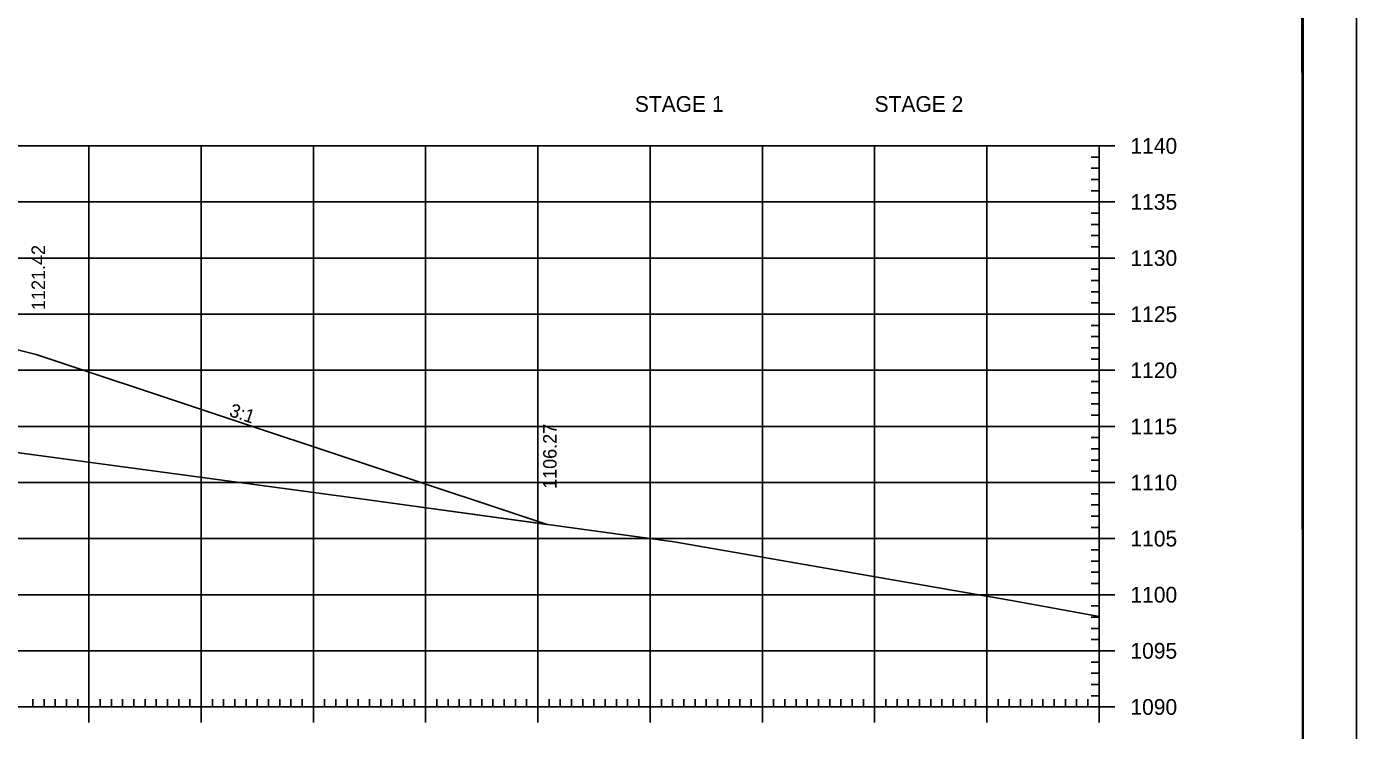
# Model space of a CAD drawing. Extents: x 1322838 to 1324533, y 339903 to 351025.
# Drawn here: x 1324217.4 to 1324335.9, y 350473.2 to 350535.9 of the extents above; entities that cross this region are included whole.
import ezdxf

# ---------------------------------------------------------------- set-up
doc = ezdxf.new("R2010")
doc.units = 0
for name, color, linetype in [('R_Axis', 7, 'Continuous'), ('R_Axis Annot', 7, 'Continuous'), ('R_Border', 7, 'Continuous'), ('R_Exist Surface', 7, 'Continuous'), ('R_Fin Surface', 7, 'Continuous'), ('R_Fin Surface Annot', 7, 'Continuous'), ('R_Grid', 7, 'Continuous'), ('R_No Plot', 7, 'Continuous')]:
    doc.layers.add(name, color=color, linetype=linetype)

msp = doc.modelspace()

# ---------------------------------------------------------------- linework, layer by layer
at = {"layer": 'R_Axis'}
for p, q in [((1324314.38, 350525.25), (1324311.58, 350525.25)), ((1324312.98, 350475.25), (1324312.98, 350525.25)), ((1324312.98, 350524.25), (1324312.28, 350524.25)), ((1324312.98, 350523.25), (1324312.28, 350523.25)), ((1324312.98, 350522.25), (1324312.28, 350522.25)), ((1324312.98, 350521.25), (1324312.28, 350521.25)), ((1324314.38, 350520.25), (1324311.58, 350520.25)), ((1324312.98, 350519.25), (1324312.28, 350519.25)), ((1324312.98, 350518.25), (1324312.28, 350518.25)), ((1324312.98, 350517.25), (1324312.28, 350517.25)), ((1324312.98, 350516.25), (1324312.28, 350516.25)), ((1324314.38, 350515.25), (1324311.58, 350515.25)), ((1324312.98, 350514.25), (1324312.28, 350514.25)), ((1324312.98, 350513.25), (1324312.28, 350513.25)), ((1324312.98, 350512.25), (1324312.28, 350512.25)), ((1324314.38, 350510.25), (1324311.58, 350510.25)), ((1324312.98, 350511.25), (1324312.28, 350511.25)), ((1324312.98, 350509.25), (1324312.28, 350509.25)), ((1324312.98, 350508.25), (1324312.28, 350508.25)), ((1324312.98, 350507.25), (1324312.28, 350507.25)), ((1324312.98, 350506.25), (1324312.28, 350506.25)), ((1324314.38, 350505.25), (1324311.58, 350505.25)), ((1324312.98, 350504.25), (1324312.28, 350504.25)), ((1324312.98, 350503.25), (1324312.28, 350503.25)), ((1324312.98, 350502.25), (1324312.28, 350502.25)), ((1324312.98, 350501.25), (1324312.28, 350501.25)), ((1324314.38, 350500.25), (1324311.58, 350500.25)), ((1324312.98, 350499.25), (1324312.28, 350499.25)), ((1324312.98, 350498.25), (1324312.28, 350498.25)), ((1324312.98, 350497.25), (1324312.28, 350497.25)), ((1324312.98, 350496.25), (1324312.28, 350496.25)), ((1324314.38, 350495.25), (1324311.58, 350495.25)), ((1324312.98, 350494.25), (1324312.28, 350494.25)), ((1324312.98, 350493.25), (1324312.28, 350493.25)), ((1324312.98, 350492.25), (1324312.28, 350492.25)), ((1324312.98, 350491.25), (1324312.28, 350491.25)), ((1324314.38, 350490.25), (1324311.58, 350490.25)), ((1324312.98, 350489.25), (1324312.28, 350489.25)), ((1324312.98, 350488.25), (1324312.28, 350488.25)), ((1324312.98, 350487.25), (1324312.28, 350487.25)), ((1324312.98, 350486.25), (1324312.28, 350486.25)), ((1324314.38, 350485.25), (1324311.58, 350485.25)), ((1324312.98, 350484.25), (1324312.28, 350484.25)), ((1324312.98, 350483.25), (1324312.28, 350483.25)), ((1324312.98, 350482.25), (1324312.28, 350482.25)), ((1324312.98, 350481.25), (1324312.28, 350481.25)), ((1324314.38, 350480.25), (1324311.58, 350480.25)), ((1324312.98, 350479.25), (1324312.28, 350479.25)), ((1324312.98, 350478.25), (1324312.28, 350478.25)), ((1324312.98, 350477.25), (1324312.28, 350477.25)), ((1324217.98, 350475.25), (1324217.98, 350475.95)), ((1324218.98, 350475.25), (1324218.98, 350475.95)), ((1324219.98, 350475.25), (1324219.98, 350475.95)), ((1324220.98, 350475.25), (1324220.98, 350475.95)), ((1324221.98, 350475.25), (1324221.98, 350475.95)), ((1324222.98, 350473.85), (1324222.98, 350476.65)), ((1324223.98, 350475.25), (1324223.98, 350475.95)), ((1324224.98, 350475.25), (1324224.98, 350475.95)), ((1324225.98, 350475.25), (1324225.98, 350475.95)), ((1324226.98, 350475.25), (1324226.98, 350475.95)), ((1324227.98, 350475.25), (1324227.98, 350475.95)), ((1324228.98, 350475.25), (1324228.98, 350475.95)), ((1324229.98, 350475.25), (1324229.98, 350475.95)), ((1324230.98, 350475.25), (1324230.98, 350475.95)), ((1324231.98, 350475.25), (1324231.98, 350475.95)), ((1324232.98, 350473.85), (1324232.98, 350476.65)), ((1324233.98, 350475.25), (1324233.98, 350475.95)), ((1324234.98, 350475.25), (1324234.98, 350475.95)), ((1324235.98, 350475.25), (1324235.98, 350475.95)), ((1324236.98, 350475.25), (1324236.98, 350475.95)), ((1324237.98, 350475.25), (1324237.98, 350475.95)), ((1324238.98, 350475.25), (1324238.98, 350475.95)), ((1324239.98, 350475.25), (1324239.98, 350475.95)), ((1324240.98, 350475.25), (1324240.98, 350475.95)), ((1324241.98, 350475.25), (1324241.98, 350475.95)), ((1324242.98, 350473.85), (1324242.98, 350476.65)), ((1324243.98, 350475.25), (1324243.98, 350475.95)), ((1324244.98, 350475.25), (1324244.98, 350475.95)), ((1324245.98, 350475.25), (1324245.98, 350475.95)), ((1324246.98, 350475.25), (1324246.98, 350475.95)), ((1324247.98, 350475.25), (1324247.98, 350475.95)), ((1324248.98, 350475.25), (1324248.98, 350475.95)), ((1324249.98, 350475.25), (1324249.98, 350475.95)), ((1324250.98, 350475.25), (1324250.98, 350475.95)), ((1324251.98, 350475.25), (1324251.98, 350475.95)), ((1324252.98, 350473.85), (1324252.98, 350476.65)), ((1324253.98, 350475.25), (1324253.98, 350475.95)), ((1324254.98, 350475.25), (1324254.98, 350475.95)), ((1324255.98, 350475.25), (1324255.98, 350475.95)), ((1324256.98, 350475.25), (1324256.98, 350475.95)), ((1324257.98, 350475.25), (1324257.98, 350475.95)), ((1324258.98, 350475.25), (1324258.98, 350475.95)), ((1324259.98, 350475.25), (1324259.98, 350475.95)), ((1324260.98, 350475.25), (1324260.98, 350475.95)), ((1324261.98, 350475.25), (1324261.98, 350475.95)), ((1324262.98, 350473.85), (1324262.98, 350476.65)), ((1324263.98, 350475.25), (1324263.98, 350475.95)), ((1324264.98, 350475.25), (1324264.98, 350475.95)), ((1324265.98, 350475.25), (1324265.98, 350475.95)), ((1324266.98, 350475.25), (1324266.98, 350475.95)), ((1324267.98, 350475.25), (1324267.98, 350475.95)), ((1324268.98, 350475.25), (1324268.98, 350475.95)), ((1324269.98, 350475.25), (1324269.98, 350475.95)), ((1324270.98, 350475.25), (1324270.98, 350475.95)), ((1324271.98, 350475.25), (1324271.98, 350475.95)), ((1324272.98, 350473.85), (1324272.98, 350476.65)), ((1324273.98, 350475.25), (1324273.98, 350475.95)), ((1324274.98, 350475.25), (1324274.98, 350475.95)), ((1324275.98, 350475.25), (1324275.98, 350475.95)), ((1324276.98, 350475.25), (1324276.98, 350475.95)), ((1324277.98, 350475.25), (1324277.98, 350475.95)), ((1324278.98, 350475.25), (1324278.98, 350475.95)), ((1324279.98, 350475.25), (1324279.98, 350475.95)), ((1324280.98, 350475.25), (1324280.98, 350475.95)), ((1324281.98, 350475.25), (1324281.98, 350475.95)), ((1324282.98, 350473.85), (1324282.98, 350476.65)), ((1324283.98, 350475.25), (1324283.98, 350475.95)), ((1324284.98, 350475.25), (1324284.98, 350475.95)), ((1324285.98, 350475.25), (1324285.98, 350475.95)), ((1324286.98, 350475.25), (1324286.98, 350475.95)), ((1324287.98, 350475.25), (1324287.98, 350475.95)), ((1324288.98, 350475.25), (1324288.98, 350475.95)), ((1324289.98, 350475.25), (1324289.98, 350475.95)), ((1324290.98, 350475.25), (1324290.98, 350475.95)), ((1324291.98, 350475.25), (1324291.98, 350475.95)), ((1324292.98, 350473.85), (1324292.98, 350476.65)), ((1324293.98, 350475.25), (1324293.98, 350475.95)), ((1324294.98, 350475.25), (1324294.98, 350475.95)), ((1324295.98, 350475.25), (1324295.98, 350475.95)), ((1324296.98, 350475.25), (1324296.98, 350475.95)), ((1324297.98, 350475.25), (1324297.98, 350475.95)), ((1324298.98, 350475.25), (1324298.98, 350475.95)), ((1324299.98, 350475.25), (1324299.98, 350475.95)), ((1324300.98, 350475.25), (1324300.98, 350475.95)), ((1324301.98, 350475.25), (1324301.98, 350475.95)), ((1324302.98, 350473.85), (1324302.98, 350476.65)), ((1324303.98, 350475.25), (1324303.98, 350475.95)), ((1324304.98, 350475.25), (1324304.98, 350475.95)), ((1324305.98, 350475.25), (1324305.98, 350475.95)), ((1324306.98, 350475.25), (1324306.98, 350475.95)), ((1324307.98, 350475.25), (1324307.98, 350475.95)), ((1324308.98, 350475.25), (1324308.98, 350475.95)), ((1324309.98, 350475.25), (1324309.98, 350475.95)), ((1324310.98, 350475.25), (1324310.98, 350475.95)), ((1324311.98, 350475.25), (1324311.98, 350475.95)), ((1324312.98, 350476.25), (1324312.28, 350476.25)), ((1324312.98, 350473.85), (1324312.98, 350476.65)), ((1324032.98, 350475.25), (1324312.98, 350475.25)), ((1324314.38, 350475.25), (1324311.58, 350475.25))]:
    msp.add_line(p, q, dxfattribs=at)
at = {"layer": 'R_Border'}
msp.add_line((1324331.16, 350389.25), (1324331.16, 350594.71), dxfattribs=at)
at = {"layer": 'R_Exist Surface'}
msp.add_lwpolyline([(1324202.39, 350499.83), (1324247.2, 350493.79), (1324275.12, 350489.96), (1324305.52, 350484.67), (1324312.98, 350483.31)], dxfattribs=at)
at = {"layer": 'R_Fin Surface'}
msp.add_lwpolyline([(1324088.25, 350515.88), (1324111.08, 350508.27), (1324123.67, 350510.36), (1324129.17, 350511.28), (1324133.08, 350511.93), (1324134.12, 350511.97), (1324139.08, 350512.17), (1324141.08, 350512.21), (1324141.08, 350512.21), (1324163.21, 350512.66), (1324170.58, 350512.8), (1324188.28, 350512.45), (1324190.28, 350512.41), (1324190.7, 350512.39), (1324196.28, 350512.17), (1324202.28, 350510.67), (1324207.18, 350509.44), (1324218.28, 350506.67), (1324263.8, 350491.51)], dxfattribs=at)
at = {"layer": 'R_Grid'}
for p, q in [((1324032.98, 350525.25), (1324312.98, 350525.25)), ((1324222.98, 350475.25), (1324222.98, 350525.25)), ((1324232.98, 350475.25), (1324232.98, 350525.25)), ((1324242.98, 350475.25), (1324242.98, 350525.25)), ((1324252.98, 350475.25), (1324252.98, 350525.25)), ((1324262.98, 350475.25), (1324262.98, 350525.25)), ((1324272.98, 350475.25), (1324272.98, 350525.25)), ((1324282.98, 350475.25), (1324282.98, 350525.25)), ((1324292.98, 350475.25), (1324292.98, 350525.25)), ((1324302.98, 350475.25), (1324302.98, 350525.25)), ((1324312.98, 350475.25), (1324312.98, 350525.25)), ((1324032.98, 350520.25), (1324312.98, 350520.25)), ((1324032.98, 350515.25), (1324312.98, 350515.25)), ((1324032.98, 350510.25), (1324312.98, 350510.25)), ((1324032.98, 350505.25), (1324312.98, 350505.25)), ((1324032.98, 350500.25), (1324312.98, 350500.25)), ((1324032.98, 350495.25), (1324312.98, 350495.25)), ((1324032.98, 350490.25), (1324312.98, 350490.25)), ((1324032.98, 350485.25), (1324312.98, 350485.25)), ((1324032.98, 350480.25), (1324312.98, 350480.25)), ((1324032.98, 350475.25), (1324312.98, 350475.25))]:
    msp.add_line(p, q, dxfattribs=at)
at = {"layer": 'R_No Plot'}
for points in [[(1324002.57, 350598.6), (1324335.91, 350598.6), (1324335.91, 350385.26), (1324002.57, 350385.26)], [(1324248.9, 350594.71), (1324268.52, 350594.71), (1324268.52, 350584.83), (1324284.63, 350584.83), (1324307.83, 350584.83), (1324307.83, 350552.16), (1324331.04, 350552.16), (1324331.16, 350389.25), (1324014.98, 350389.25), (1324014.98, 350594.71)], [(1324167.73, 350511.25), (1324168.43, 350511.22), (1324171.24, 350510.87), (1324171.68, 350510.82), (1324172.22, 350510.66), (1324175.85, 350509.64), (1324177.5, 350509.05), (1324185.51, 350506.21), (1324193.78, 350502.96), (1324195.79, 350502.2), (1324197.1, 350501.68), (1324202.39, 350499.83), (1324247.2, 350493.79), (1324263.8, 350491.51), (1324218.28, 350506.67), (1324207.18, 350509.44), (1324202.28, 350510.67), (1324190.28, 350510.91), (1324170.58, 350511.3)]]:
    msp.add_lwpolyline(points, close=True, dxfattribs=at)

# ---------------------------------------------------------------- texts
at = {"layer": 'R_Axis Annot'}
for s, p in [('STAGE 1', (1324271.62, 350528.28)), ('STAGE 2', (1324292.98, 350528.28)), ('1140', (1324315.78, 350524.55)), ('1135', (1324315.78, 350519.55)), ('1130', (1324315.78, 350514.55)), ('1125', (1324315.78, 350509.55)), ('1120', (1324315.78, 350504.55)), ('1115', (1324315.78, 350499.55)), ('1110', (1324315.78, 350494.55)), ('1105', (1324315.78, 350489.55)), ('1100', (1324315.78, 350484.55)), ('1095', (1324315.78, 350479.55)), ('1090', (1324315.78, 350474.55))]:
    msp.add_text(s, height=1.4, dxfattribs=at).set_placement(p)
at = {"layer": 'R_Fin Surface Annot'}
for s, rotation, p in [('1121.42', 90, (1324219.06, 350510.62)), ('3:1', 341.5654, (1324235.4, 350501.19)), ('1106.27', 90, (1324264.65, 350494.68))]:
    msp.add_text(s, height=1.2, rotation=rotation, dxfattribs=at).set_placement(p)

doc.saveas('drawing.dxf')
